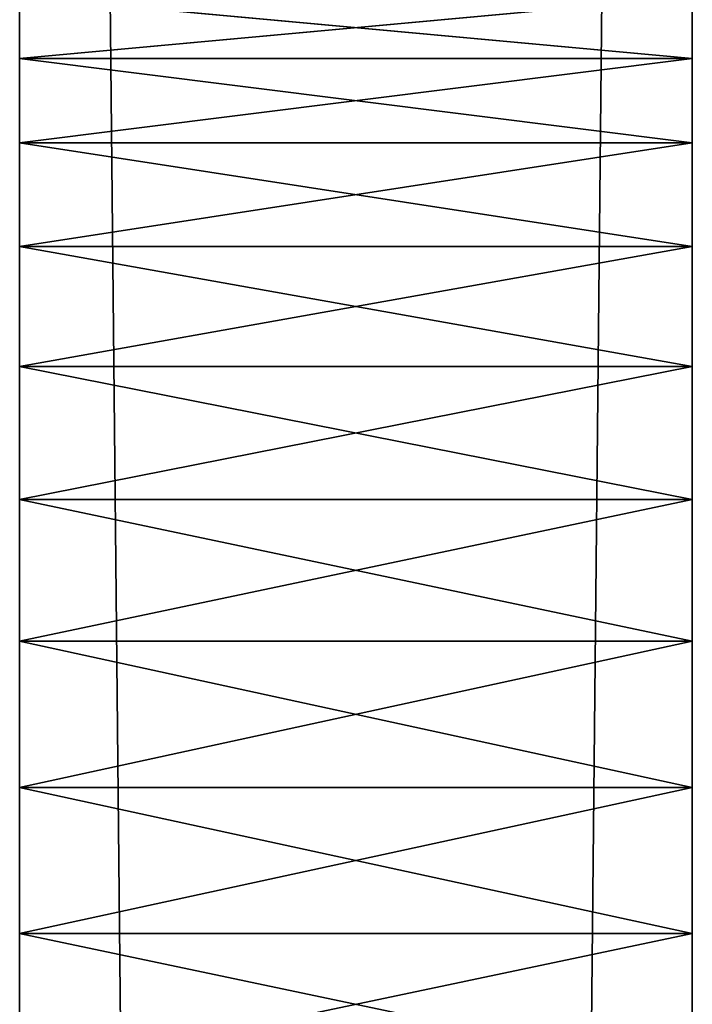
# Model space of a CAD drawing. Extents: x 12 to 103, y 2 to 366.
# Tile 376 of 656: x 12.22 to 14.22, y 193.29 to 196.22. Entities that reach past the tile are written whole.
import ezdxf

# ---------------------------------------------------------------- set-up
doc = ezdxf.new("R2010")
doc.units = 0
doc.header["$LTSCALE"] = 2.54
doc.layers.get('0').update_dxf_attribs({"color": 13, "linetype": 'CONTINUOUS'})

# ---------------------------------------------------------------- blocks, each defined once
blk = doc.blocks.new('SZCZOTKA_DO_WC_EQULA_WISZ_')
at = {"color": 0}
for p, q in [((12.2226, 196.1001, 57.4726), (12.2226, 223.1086, 45.9878)), ((12.2226, 196.1001, 57.4726), (12.2226, 223.1086, 45.9878)), ((14.2226, 196.1001, 59.9726), (14.2226, 223.1086, 71.4574)), ((14.2226, 196.1001, 59.9726), (14.2226, 223.1086, 71.4574)), ((14.2226, 222.935, 71.4726), (12.2226, 24.935, 71.4726)), ((14.2226, 222.935, 71.4726), (12.2226, 24.935, 71.4726)), ((12.2226, 222.935, 71.4726), (12.2226, 24.935, 71.4726)), ((12.2226, 24.935, 45.9726), (12.2226, 222.935, 45.9726)), ((12.2226, 222.935, 45.9726), (14.2226, 24.935, 45.9726)), ((12.2226, 222.935, 45.9726), (14.2226, 24.935, 45.9726)), ((12.2226, 195.542, 60.6377), (12.2226, 222.935, 71.4726)), ((12.2226, 222.935, 71.4726), (12.2226, 195.8501, 60.3296)), ((12.2226, 222.935, 71.4726), (12.2226, 195.8501, 60.3296)), ((12.2226, 222.935, 71.4726), (12.2226, 196.1001, 59.9726)), ((12.2226, 195.185, 60.8877), (12.2226, 222.935, 71.4726)), ((12.2226, 195.542, 60.6377), (12.2226, 222.935, 71.4726)), ((12.2226, 195.185, 60.8877), (12.2226, 222.935, 71.4726)), ((12.2226, 194.79, 61.0719), (12.2226, 222.935, 71.4726)), ((12.2226, 194.79, 61.0719), (12.2226, 222.935, 71.4726)), ((12.2226, 194.3691, 61.1847), (12.2226, 222.935, 71.4726)), ((12.2226, 145.8501, 60.3296), (12.2226, 222.935, 71.4726)), ((12.2226, 222.935, 71.4726), (12.2226, 146.1001, 59.9726)), ((12.2226, 222.935, 71.4726), (12.2226, 146.1001, 59.9726)), ((12.2226, 222.935, 71.4726), (12.2226, 146.2842, 59.5777)), ((12.2226, 194.79, 56.3734), (12.2226, 222.935, 45.9726)), ((12.2226, 222.935, 45.9726), (12.2226, 194.3691, 56.2606)), ((12.2226, 194.79, 56.3734), (12.2226, 222.935, 45.9726)), ((12.2226, 195.185, 56.5576), (12.2226, 222.935, 45.9726)), ((12.2226, 195.185, 56.5576), (12.2226, 222.935, 45.9726)), ((12.2226, 195.542, 56.8075), (12.2226, 222.935, 45.9726)), ((12.2226, 193.935, 61.2226), (12.2226, 222.935, 71.4726)), ((12.2226, 194.3691, 61.1847), (12.2226, 222.935, 71.4726)), ((12.2226, 193.935, 61.2226), (12.2226, 222.935, 71.4726)), ((12.2226, 193.5009, 61.1847), (12.2226, 222.935, 71.4726)), ((12.2226, 193.5009, 61.1847), (12.2226, 222.935, 71.4726)), ((12.2226, 222.935, 71.4726), (12.2226, 146.2842, 59.5777)), ((12.2226, 193.5009, 56.2606), (12.2226, 222.935, 45.9726)), ((12.2226, 24.935, 45.9726), (12.2226, 222.935, 45.9726)), ((12.2226, 193.5009, 56.2606), (12.2226, 222.935, 45.9726)), ((12.2226, 193.935, 56.2226), (12.2226, 222.935, 45.9726)), ((12.2226, 193.935, 56.2226), (12.2226, 222.935, 45.9726)), ((12.2226, 222.935, 45.9726), (12.2226, 194.3691, 56.2606)), ((12.2226, 145.542, 60.6377), (12.2226, 222.935, 71.4726)), ((12.2226, 145.8501, 60.3296), (12.2226, 222.935, 71.4726)), ((12.2226, 145.542, 60.6377), (12.2226, 222.935, 71.4726)), ((12.2226, 145.185, 60.8877), (12.2226, 222.935, 71.4726)), ((12.2226, 145.185, 60.8877), (12.2226, 222.935, 71.4726)), ((12.2226, 144.79, 61.0719), (12.2226, 222.935, 71.4726)), ((12.2226, 195.8501, 57.1157), (12.2226, 222.935, 45.9726)), ((12.2226, 195.542, 56.8075), (12.2226, 222.935, 45.9726)), ((12.2226, 195.8501, 57.1157), (12.2226, 222.935, 45.9726)), ((12.2226, 196.1001, 57.4726), (12.2226, 222.935, 45.9726)), ((12.2226, 196.1001, 57.4726), (12.2226, 222.935, 45.9726)), ((12.2226, 222.935, 71.4726), (12.2226, 196.1001, 59.9726)), ((12.2226, 144.3691, 61.1847), (12.2226, 222.935, 71.4726)), ((12.2226, 144.79, 61.0719), (12.2226, 222.935, 71.4726)), ((12.2226, 144.3691, 61.1847), (12.2226, 222.935, 71.4726)), ((12.2226, 143.935, 61.2226), (12.2226, 222.935, 71.4726)), ((12.2226, 143.935, 61.2226), (12.2226, 222.935, 71.4726)), ((12.2226, 222.935, 71.4726), (12.2226, 24.935, 71.4726)), ((14.2226, 24.935, 71.4726), (14.2226, 222.935, 71.4726)), ((14.2226, 222.935, 45.9726), (14.2226, 24.935, 45.9726)), ((14.2226, 194.79, 56.3734), (14.2226, 222.935, 45.9726)), ((14.2226, 222.935, 45.9726), (14.2226, 195.185, 56.5576)), ((14.2226, 194.79, 56.3734), (14.2226, 222.935, 45.9726)), ((14.2226, 194.3691, 56.2606), (14.2226, 222.935, 45.9726)), ((14.2226, 195.8501, 57.1157), (14.2226, 222.935, 45.9726)), ((14.2226, 222.935, 45.9726), (14.2226, 196.1001, 57.4726)), ((14.2226, 195.8501, 57.1157), (14.2226, 222.935, 45.9726)), ((14.2226, 195.542, 56.8075), (14.2226, 222.935, 45.9726)), ((14.2226, 195.542, 56.8075), (14.2226, 222.935, 45.9726)), ((14.2226, 222.935, 45.9726), (14.2226, 195.185, 56.5576)), ((14.2226, 194.79, 61.0719), (14.2226, 222.935, 71.4726)), ((14.2226, 222.935, 71.4726), (14.2226, 194.3691, 61.1847)), ((14.2226, 194.79, 61.0719), (14.2226, 222.935, 71.4726)), ((14.2226, 195.185, 60.8877), (14.2226, 222.935, 71.4726)), ((14.2226, 195.185, 60.8877), (14.2226, 222.935, 71.4726)), ((14.2226, 195.542, 60.6377), (14.2226, 222.935, 71.4726)), ((14.2226, 145.8501, 57.1157), (14.2226, 222.935, 45.9726)), ((14.2226, 222.935, 45.9726), (14.2226, 146.1001, 57.4726)), ((14.2226, 222.935, 45.9726), (14.2226, 146.1001, 57.4726)), ((14.2226, 222.935, 45.9726), (14.2226, 146.2842, 57.8676)), ((14.2226, 193.5009, 61.1847), (14.2226, 222.935, 71.4726)), ((14.2226, 24.935, 71.4726), (14.2226, 222.935, 71.4726)), ((14.2226, 193.5009, 61.1847), (14.2226, 222.935, 71.4726)), ((14.2226, 193.935, 61.2226), (14.2226, 222.935, 71.4726)), ((14.2226, 193.935, 61.2226), (14.2226, 222.935, 71.4726)), ((14.2226, 222.935, 71.4726), (14.2226, 194.3691, 61.1847)), ((14.2226, 195.8501, 60.3296), (14.2226, 222.935, 71.4726)), ((14.2226, 195.542, 60.6377), (14.2226, 222.935, 71.4726)), ((14.2226, 195.8501, 60.3296), (14.2226, 222.935, 71.4726)), ((14.2226, 196.1001, 59.9726), (14.2226, 222.935, 71.4726)), ((14.2226, 196.1001, 59.9726), (14.2226, 222.935, 71.4726)), ((14.2226, 222.935, 45.9726), (14.2226, 196.1001, 57.4726)), ((14.2226, 193.935, 56.2226), (14.2226, 222.935, 45.9726)), ((14.2226, 194.3691, 56.2606), (14.2226, 222.935, 45.9726)), ((14.2226, 193.935, 56.2226), (14.2226, 222.935, 45.9726)), ((14.2226, 193.5009, 56.2606), (14.2226, 222.935, 45.9726)), ((14.2226, 193.5009, 56.2606), (14.2226, 222.935, 45.9726)), ((14.2226, 222.935, 45.9726), (14.2226, 146.2842, 57.8676)), ((14.2226, 145.542, 56.8075), (14.2226, 222.935, 45.9726)), ((14.2226, 145.8501, 57.1157), (14.2226, 222.935, 45.9726)), ((14.2226, 145.542, 56.8075), (14.2226, 222.935, 45.9726)), ((14.2226, 145.185, 56.5576), (14.2226, 222.935, 45.9726)), ((14.2226, 145.185, 56.5576), (14.2226, 222.935, 45.9726)), ((14.2226, 144.79, 56.3734), (14.2226, 222.935, 45.9726)), ((14.2226, 144.3691, 56.2606), (14.2226, 222.935, 45.9726)), ((14.2226, 144.79, 56.3734), (14.2226, 222.935, 45.9726)), ((14.2226, 144.3691, 56.2606), (14.2226, 222.935, 45.9726)), ((14.2226, 143.935, 56.2226), (14.2226, 222.935, 45.9726)), ((14.2226, 143.935, 56.2226), (14.2226, 222.935, 45.9726)), ((14.2226, 222.935, 45.9726), (14.2226, 24.935, 45.9726)), ((12.2226, 196.1001, 57.4726), (12.2226, 196.2842, 57.8676)), ((12.2226, 196.2842, 59.5777), (12.2226, 196.1001, 59.9726)), ((14.2226, 196.1001, 57.4726), (12.2226, 196.2842, 57.8676)), ((12.2226, 196.1001, 57.4726), (12.2226, 196.2842, 57.8676)), ((14.2226, 196.1001, 57.4726), (12.2226, 196.2842, 57.8676)), ((14.2226, 196.2842, 59.5777), (12.2226, 196.1001, 59.9726)), ((12.2226, 196.2842, 59.5777), (12.2226, 196.1001, 59.9726)), ((14.2226, 196.2842, 59.5777), (12.2226, 196.1001, 59.9726)), ((14.2226, 196.1001, 59.9726), (14.2226, 196.2842, 59.5777)), ((14.2226, 196.2842, 57.8676), (14.2226, 196.1001, 57.4726)), ((14.2226, 196.2842, 57.8676), (14.2226, 196.1001, 57.4726)), ((14.2226, 196.1001, 59.9726), (14.2226, 196.2842, 59.5777)), ((12.2226, 196.1001, 59.9726), (12.2226, 195.8501, 60.3296)), ((12.2226, 195.8501, 57.1157), (12.2226, 196.1001, 57.4726)), ((14.2226, 195.8501, 57.1157), (12.2226, 196.1001, 57.4726)), ((12.2226, 195.8501, 57.1157), (12.2226, 196.1001, 57.4726)), ((14.2226, 195.8501, 57.1157), (12.2226, 196.1001, 57.4726)), ((14.2226, 196.1001, 57.4726), (12.2226, 196.1001, 57.4726)), ((14.2226, 196.1001, 57.4726), (12.2226, 196.1001, 57.4726)), ((14.2226, 196.1001, 59.9726), (12.2226, 196.1001, 59.9726)), ((14.2226, 196.1001, 59.9726), (12.2226, 196.1001, 59.9726)), ((14.2226, 196.1001, 59.9726), (12.2226, 195.8501, 60.3296)), ((12.2226, 196.1001, 59.9726), (12.2226, 195.8501, 60.3296)), ((14.2226, 196.1001, 59.9726), (12.2226, 195.8501, 60.3296)), ((14.2226, 196.1001, 57.4726), (14.2226, 195.8501, 57.1157)), ((14.2226, 195.8501, 60.3296), (14.2226, 196.1001, 59.9726)), ((14.2226, 196.1001, 57.4726), (14.2226, 195.8501, 57.1157)), ((14.2226, 195.8501, 60.3296), (14.2226, 196.1001, 59.9726)), ((12.2226, 195.8501, 60.3296), (12.2226, 195.542, 60.6377)), ((12.2226, 195.542, 56.8075), (12.2226, 195.8501, 57.1157)), ((14.2226, 195.542, 56.8075), (12.2226, 195.8501, 57.1157)), ((12.2226, 195.542, 56.8075), (12.2226, 195.8501, 57.1157)), ((14.2226, 195.542, 56.8075), (12.2226, 195.8501, 57.1157)), ((14.2226, 195.8501, 57.1157), (12.2226, 195.8501, 57.1157)), ((14.2226, 195.8501, 57.1157), (12.2226, 195.8501, 57.1157)), ((14.2226, 195.8501, 60.3296), (12.2226, 195.8501, 60.3296)), ((14.2226, 195.8501, 60.3296), (12.2226, 195.8501, 60.3296)), ((14.2226, 195.8501, 60.3296), (12.2226, 195.542, 60.6377)), ((12.2226, 195.8501, 60.3296), (12.2226, 195.542, 60.6377)), ((14.2226, 195.8501, 60.3296), (12.2226, 195.542, 60.6377)), ((14.2226, 195.8501, 57.1157), (14.2226, 195.542, 56.8075)), ((14.2226, 195.542, 60.6377), (14.2226, 195.8501, 60.3296)), ((14.2226, 195.8501, 57.1157), (14.2226, 195.542, 56.8075)), ((14.2226, 195.542, 60.6377), (14.2226, 195.8501, 60.3296)), ((12.2226, 195.542, 60.6377), (12.2226, 195.185, 60.8877)), ((12.2226, 195.185, 56.5576), (12.2226, 195.542, 56.8075)), ((14.2226, 195.185, 56.5576), (12.2226, 195.542, 56.8075)), ((12.2226, 195.185, 56.5576), (12.2226, 195.542, 56.8075)), ((14.2226, 195.185, 56.5576), (12.2226, 195.542, 56.8075)), ((14.2226, 195.542, 56.8075), (12.2226, 195.542, 56.8075)), ((14.2226, 195.542, 56.8075), (12.2226, 195.542, 56.8075)), ((14.2226, 195.542, 60.6377), (12.2226, 195.542, 60.6377)), ((14.2226, 195.542, 60.6377), (12.2226, 195.542, 60.6377)), ((14.2226, 195.542, 60.6377), (12.2226, 195.185, 60.8877)), ((12.2226, 195.542, 60.6377), (12.2226, 195.185, 60.8877)), ((14.2226, 195.542, 60.6377), (12.2226, 195.185, 60.8877)), ((14.2226, 195.542, 56.8075), (14.2226, 195.185, 56.5576)), ((14.2226, 195.185, 60.8877), (14.2226, 195.542, 60.6377)), ((14.2226, 195.542, 56.8075), (14.2226, 195.185, 56.5576)), ((14.2226, 195.185, 60.8877), (14.2226, 195.542, 60.6377)), ((12.2226, 195.185, 60.8877), (12.2226, 194.79, 61.0719)), ((12.2226, 194.79, 56.3734), (12.2226, 195.185, 56.5576)), ((14.2226, 194.79, 56.3734), (12.2226, 195.185, 56.5576)), ((12.2226, 194.79, 56.3734), (12.2226, 195.185, 56.5576)), ((14.2226, 194.79, 56.3734), (12.2226, 195.185, 56.5576)), ((14.2226, 195.185, 56.5576), (12.2226, 195.185, 56.5576)), ((14.2226, 195.185, 56.5576), (12.2226, 195.185, 56.5576)), ((14.2226, 195.185, 60.8877), (12.2226, 195.185, 60.8877)), ((14.2226, 195.185, 60.8877), (12.2226, 195.185, 60.8877)), ((14.2226, 195.185, 60.8877), (12.2226, 194.79, 61.0719)), ((12.2226, 195.185, 60.8877), (12.2226, 194.79, 61.0719)), ((14.2226, 195.185, 60.8877), (12.2226, 194.79, 61.0719)), ((14.2226, 195.185, 56.5576), (14.2226, 194.79, 56.3734)), ((14.2226, 194.79, 61.0719), (14.2226, 195.185, 60.8877)), ((14.2226, 195.185, 56.5576), (14.2226, 194.79, 56.3734)), ((14.2226, 194.79, 61.0719), (14.2226, 195.185, 60.8877)), ((12.2226, 194.79, 61.0719), (12.2226, 194.3691, 61.1847)), ((12.2226, 194.3691, 56.2606), (12.2226, 194.79, 56.3734)), ((14.2226, 194.3691, 56.2606), (12.2226, 194.79, 56.3734)), ((12.2226, 194.3691, 56.2606), (12.2226, 194.79, 56.3734)), ((14.2226, 194.3691, 56.2606), (12.2226, 194.79, 56.3734)), ((14.2226, 194.79, 56.3734), (12.2226, 194.79, 56.3734)), ((14.2226, 194.79, 56.3734), (12.2226, 194.79, 56.3734)), ((14.2226, 194.79, 61.0719), (12.2226, 194.79, 61.0719)), ((14.2226, 194.79, 61.0719), (12.2226, 194.79, 61.0719)), ((14.2226, 194.79, 61.0719), (12.2226, 194.3691, 61.1847)), ((12.2226, 194.79, 61.0719), (12.2226, 194.3691, 61.1847)), ((14.2226, 194.79, 61.0719), (12.2226, 194.3691, 61.1847)), ((14.2226, 194.79, 56.3734), (14.2226, 194.3691, 56.2606)), ((14.2226, 194.3691, 61.1847), (14.2226, 194.79, 61.0719)), ((14.2226, 194.79, 56.3734), (14.2226, 194.3691, 56.2606)), ((14.2226, 194.3691, 61.1847), (14.2226, 194.79, 61.0719)), ((12.2226, 194.3691, 61.1847), (12.2226, 193.935, 61.2226)), ((12.2226, 193.935, 56.2226), (12.2226, 194.3691, 56.2606)), ((14.2226, 193.935, 56.2226), (12.2226, 194.3691, 56.2606)), ((12.2226, 193.935, 56.2226), (12.2226, 194.3691, 56.2606)), ((14.2226, 193.935, 56.2226), (12.2226, 194.3691, 56.2606)), ((14.2226, 194.3691, 56.2606), (12.2226, 194.3691, 56.2606)), ((14.2226, 194.3691, 56.2606), (12.2226, 194.3691, 56.2606)), ((14.2226, 194.3691, 61.1847), (12.2226, 194.3691, 61.1847)), ((14.2226, 194.3691, 61.1847), (12.2226, 194.3691, 61.1847)), ((14.2226, 194.3691, 61.1847), (12.2226, 193.935, 61.2226)), ((12.2226, 194.3691, 61.1847), (12.2226, 193.935, 61.2226)), ((14.2226, 194.3691, 61.1847), (12.2226, 193.935, 61.2226)), ((14.2226, 193.935, 61.2226), (14.2226, 194.3691, 61.1847)), ((14.2226, 194.3691, 56.2606), (14.2226, 193.935, 56.2226)), ((14.2226, 194.3691, 56.2606), (14.2226, 193.935, 56.2226)), ((14.2226, 193.935, 61.2226), (14.2226, 194.3691, 61.1847)), ((12.2226, 193.935, 61.2226), (12.2226, 193.5009, 61.1847)), ((12.2226, 193.5009, 56.2606), (12.2226, 193.935, 56.2226)), ((12.2226, 193.935, 56.2226), (14.2226, 193.935, 56.2226)), ((14.2226, 193.935, 61.2226), (12.2226, 193.935, 61.2226)), ((14.2226, 193.935, 61.2226), (12.2226, 193.935, 61.2226)), ((14.2226, 193.935, 61.2226), (12.2226, 193.5009, 61.1847)), ((12.2226, 193.935, 61.2226), (12.2226, 193.5009, 61.1847)), ((14.2226, 193.935, 61.2226), (12.2226, 193.5009, 61.1847)), ((14.2226, 193.5009, 56.2606), (12.2226, 193.935, 56.2226)), ((12.2226, 193.5009, 56.2606), (12.2226, 193.935, 56.2226)), ((14.2226, 193.5009, 56.2606), (12.2226, 193.935, 56.2226)), ((12.2226, 193.935, 56.2226), (14.2226, 193.935, 56.2226)), ((14.2226, 193.5009, 61.1847), (14.2226, 193.935, 61.2226)), ((14.2226, 193.935, 56.2226), (14.2226, 193.5009, 56.2606)), ((14.2226, 193.5009, 61.1847), (14.2226, 193.935, 61.2226)), ((14.2226, 193.935, 56.2226), (14.2226, 193.5009, 56.2606)), ((12.2226, 193.5009, 61.1847), (12.2226, 146.2842, 59.5777)), ((12.2226, 193.5009, 61.1847), (12.2226, 146.2842, 59.5777)), ((12.2226, 193.5009, 61.1847), (12.2226, 193.0799, 61.0719)), ((12.2226, 193.0799, 56.3734), (12.2226, 193.5009, 56.2606)), ((12.2226, 193.5009, 56.2606), (12.2226, 24.935, 45.9726)), ((12.2226, 193.5009, 56.2606), (12.2226, 24.935, 45.9726)), ((14.2226, 193.5009, 61.1847), (12.2226, 193.5009, 61.1847)), ((14.2226, 193.5009, 61.1847), (12.2226, 193.5009, 61.1847)), ((14.2226, 193.5009, 61.1847), (12.2226, 193.0799, 61.0719)), ((12.2226, 193.5009, 61.1847), (12.2226, 193.0799, 61.0719)), ((14.2226, 193.5009, 61.1847), (12.2226, 193.0799, 61.0719)), ((14.2226, 193.0799, 56.3734), (12.2226, 193.5009, 56.2606)), ((12.2226, 193.0799, 56.3734), (12.2226, 193.5009, 56.2606)), ((14.2226, 193.0799, 56.3734), (12.2226, 193.5009, 56.2606)), ((14.2226, 193.5009, 56.2606), (12.2226, 193.5009, 56.2606)), ((14.2226, 193.5009, 56.2606), (12.2226, 193.5009, 56.2606)), ((14.2226, 193.0799, 61.0719), (14.2226, 193.5009, 61.1847)), ((14.2226, 193.5009, 61.1847), (14.2226, 24.935, 71.4726)), ((14.2226, 193.5009, 61.1847), (14.2226, 24.935, 71.4726)), ((14.2226, 193.5009, 56.2606), (14.2226, 146.2842, 57.8676)), ((14.2226, 193.5009, 56.2606), (14.2226, 146.2842, 57.8676)), ((14.2226, 193.5009, 56.2606), (14.2226, 193.0799, 56.3734)), ((14.2226, 193.0799, 61.0719), (14.2226, 193.5009, 61.1847)), ((14.2226, 193.5009, 56.2606), (14.2226, 193.0799, 56.3734))]:
    blk.add_line(p, q, dxfattribs=at)
mesh = blk.add_polyface(dxfattribs=at)
corners = [(12.2226, 223.1086, 45.9878), (12.2226, 222.935, 45.9726), (12.2226, 196.1001, 57.4726)]
mesh.append_faces([[corners[k] for k in face] for face in [(0, 1, 2)]], dxfattribs={"color": 0})
mesh = blk.add_polyface(dxfattribs=at)
corners = [(12.2226, 223.1086, 45.9878), (12.2226, 196.1001, 57.4726), (12.2226, 196.2842, 57.8676)]
mesh.append_faces([[corners[k] for k in face] for face in [(0, 1, 2)]], dxfattribs={"color": 0})
mesh = blk.add_polyface(dxfattribs=at)
corners = [(14.2226, 223.1086, 71.4574), (14.2226, 222.935, 71.4726), (14.2226, 196.1001, 59.9726)]
mesh.append_faces([[corners[k] for k in face] for face in [(0, 1, 2)]], dxfattribs={"color": 0})
mesh = blk.add_polyface(dxfattribs=at)
corners = [(14.2226, 223.1086, 71.4574), (14.2226, 196.1001, 59.9726), (14.2226, 196.2842, 59.5777)]
mesh.append_faces([[corners[k] for k in face] for face in [(0, 1, 2)]], dxfattribs={"color": 0})
mesh = blk.add_polyface(dxfattribs=at)
corners = [(14.2226, 222.935, 71.4726), (12.2226, 24.935, 71.4726), (14.2226, 24.935, 71.4726)]
mesh.append_faces([[corners[k] for k in face] for face in [(0, 1, 2)]], dxfattribs={"color": 0})
mesh = blk.add_polyface(dxfattribs=at)
corners = [(14.2226, 222.935, 71.4726), (12.2226, 222.935, 71.4726), (12.2226, 24.935, 71.4726)]
mesh.append_faces([[corners[k] for k in face] for face in [(0, 1, 2)]], dxfattribs={"color": 0})
mesh = blk.add_polyface(dxfattribs=at)
corners = [(14.2226, 24.935, 45.9726), (12.2226, 24.935, 45.9726), (12.2226, 222.935, 45.9726)]
mesh.append_faces([[corners[k] for k in face] for face in [(0, 1, 2)]], dxfattribs={"color": 0})
mesh = blk.add_polyface(dxfattribs=at)
corners = [(14.2226, 24.935, 45.9726), (12.2226, 222.935, 45.9726), (14.2226, 222.935, 45.9726)]
mesh.append_faces([[corners[k] for k in face] for face in [(0, 1, 2)]], dxfattribs={"color": 0})
mesh = blk.add_polyface(dxfattribs=at)
corners = [(12.2226, 222.935, 71.4726), (12.2226, 195.8501, 60.3296), (12.2226, 195.542, 60.6377)]
mesh.append_faces([[corners[k] for k in face] for face in [(0, 1, 2)]], dxfattribs={"color": 0})
mesh = blk.add_polyface(dxfattribs=at)
corners = [(12.2226, 222.935, 71.4726), (12.2226, 196.1001, 59.9726), (12.2226, 195.8501, 60.3296)]
mesh.append_faces([[corners[k] for k in face] for face in [(0, 1, 2)]], dxfattribs={"color": 0})
mesh = blk.add_polyface(dxfattribs=at)
corners = [(12.2226, 222.935, 71.4726), (12.2226, 195.542, 60.6377), (12.2226, 195.185, 60.8877)]
mesh.append_faces([[corners[k] for k in face] for face in [(0, 1, 2)]], dxfattribs={"color": 0})
mesh = blk.add_polyface(dxfattribs=at)
corners = [(12.2226, 222.935, 71.4726), (12.2226, 195.185, 60.8877), (12.2226, 194.79, 61.0719)]
mesh.append_faces([[corners[k] for k in face] for face in [(0, 1, 2)]], dxfattribs={"color": 0})
mesh = blk.add_polyface(dxfattribs=at)
corners = [(12.2226, 222.935, 71.4726), (12.2226, 194.79, 61.0719), (12.2226, 194.3691, 61.1847)]
mesh.append_faces([[corners[k] for k in face] for face in [(0, 1, 2)]], dxfattribs={"color": 0})
mesh = blk.add_polyface(dxfattribs=at)
corners = [(12.2226, 222.935, 71.4726), (12.2226, 146.1001, 59.9726), (12.2226, 145.8501, 60.3296)]
mesh.append_faces([[corners[k] for k in face] for face in [(0, 1, 2)]], dxfattribs={"color": 0})
mesh = blk.add_polyface(dxfattribs=at)
corners = [(12.2226, 222.935, 71.4726), (12.2226, 146.2842, 59.5777), (12.2226, 146.1001, 59.9726)]
mesh.append_faces([[corners[k] for k in face] for face in [(0, 1, 2)]], dxfattribs={"color": 0})
mesh = blk.add_polyface(dxfattribs=at)
corners = [(12.2226, 222.935, 45.9726), (12.2226, 194.3691, 56.2606), (12.2226, 194.79, 56.3734)]
mesh.append_faces([[corners[k] for k in face] for face in [(0, 1, 2)]], dxfattribs={"color": 0})
mesh = blk.add_polyface(dxfattribs=at)
corners = [(12.2226, 222.935, 45.9726), (12.2226, 194.79, 56.3734), (12.2226, 195.185, 56.5576)]
mesh.append_faces([[corners[k] for k in face] for face in [(0, 1, 2)]], dxfattribs={"color": 0})
mesh = blk.add_polyface(dxfattribs=at)
corners = [(12.2226, 222.935, 45.9726), (12.2226, 195.185, 56.5576), (12.2226, 195.542, 56.8075)]
mesh.append_faces([[corners[k] for k in face] for face in [(0, 1, 2)]], dxfattribs={"color": 0})
mesh = blk.add_polyface(dxfattribs=at)
corners = [(12.2226, 222.935, 71.4726), (12.2226, 194.3691, 61.1847), (12.2226, 193.935, 61.2226)]
mesh.append_faces([[corners[k] for k in face] for face in [(0, 1, 2)]], dxfattribs={"color": 0})
mesh = blk.add_polyface(dxfattribs=at)
corners = [(12.2226, 222.935, 71.4726), (12.2226, 193.935, 61.2226), (12.2226, 193.5009, 61.1847)]
mesh.append_faces([[corners[k] for k in face] for face in [(0, 1, 2)]], dxfattribs={"color": 0})
mesh = blk.add_polyface(dxfattribs=at)
corners = [(12.2226, 222.935, 71.4726), (12.2226, 193.5009, 61.1847), (12.2226, 146.2842, 59.5777)]
mesh.append_faces([[corners[k] for k in face] for face in [(0, 1, 2)]], dxfattribs={"color": 0})
mesh = blk.add_polyface(dxfattribs=at)
corners = [(12.2226, 222.935, 45.9726), (12.2226, 24.935, 45.9726), (12.2226, 193.5009, 56.2606)]
mesh.append_faces([[corners[k] for k in face] for face in [(0, 1, 2)]], dxfattribs={"color": 0})
mesh = blk.add_polyface(dxfattribs=at)
corners = [(12.2226, 222.935, 45.9726), (12.2226, 193.5009, 56.2606), (12.2226, 193.935, 56.2226)]
mesh.append_faces([[corners[k] for k in face] for face in [(0, 1, 2)]], dxfattribs={"color": 0})
mesh = blk.add_polyface(dxfattribs=at)
corners = [(12.2226, 222.935, 45.9726), (12.2226, 193.935, 56.2226), (12.2226, 194.3691, 56.2606)]
mesh.append_faces([[corners[k] for k in face] for face in [(0, 1, 2)]], dxfattribs={"color": 0})
mesh = blk.add_polyface(dxfattribs=at)
corners = [(12.2226, 222.935, 71.4726), (12.2226, 145.8501, 60.3296), (12.2226, 145.542, 60.6377)]
mesh.append_faces([[corners[k] for k in face] for face in [(0, 1, 2)]], dxfattribs={"color": 0})
mesh = blk.add_polyface(dxfattribs=at)
corners = [(12.2226, 222.935, 71.4726), (12.2226, 145.542, 60.6377), (12.2226, 145.185, 60.8877)]
mesh.append_faces([[corners[k] for k in face] for face in [(0, 1, 2)]], dxfattribs={"color": 0})
mesh = blk.add_polyface(dxfattribs=at)
corners = [(12.2226, 222.935, 71.4726), (12.2226, 145.185, 60.8877), (12.2226, 144.79, 61.0719)]
mesh.append_faces([[corners[k] for k in face] for face in [(0, 1, 2)]], dxfattribs={"color": 0})
mesh = blk.add_polyface(dxfattribs=at)
corners = [(12.2226, 222.935, 45.9726), (12.2226, 195.542, 56.8075), (12.2226, 195.8501, 57.1157)]
mesh.append_faces([[corners[k] for k in face] for face in [(0, 1, 2)]], dxfattribs={"color": 0})
mesh = blk.add_polyface(dxfattribs=at)
corners = [(12.2226, 222.935, 45.9726), (12.2226, 195.8501, 57.1157), (12.2226, 196.1001, 57.4726)]
mesh.append_faces([[corners[k] for k in face] for face in [(0, 1, 2)]], dxfattribs={"color": 0})
mesh = blk.add_polyface(dxfattribs=at)
corners = [(12.2226, 222.935, 71.4726), (12.2226, 196.2842, 59.5777), (12.2226, 196.1001, 59.9726)]
mesh.append_faces([[corners[k] for k in face] for face in [(0, 1, 2)]], dxfattribs={"color": 0})
mesh = blk.add_polyface(dxfattribs=at)
corners = [(12.2226, 222.935, 71.4726), (12.2226, 144.79, 61.0719), (12.2226, 144.3691, 61.1847)]
mesh.append_faces([[corners[k] for k in face] for face in [(0, 1, 2)]], dxfattribs={"color": 0})
mesh = blk.add_polyface(dxfattribs=at)
corners = [(12.2226, 222.935, 71.4726), (12.2226, 144.3691, 61.1847), (12.2226, 143.935, 61.2226)]
mesh.append_faces([[corners[k] for k in face] for face in [(0, 1, 2)]], dxfattribs={"color": 0})
mesh = blk.add_polyface(dxfattribs=at)
corners = [(12.2226, 222.935, 71.4726), (12.2226, 143.935, 61.2226), (12.2226, 24.935, 71.4726)]
mesh.append_faces([[corners[k] for k in face] for face in [(0, 1, 2)]], dxfattribs={"color": 0})
mesh = blk.add_polyface(dxfattribs=at)
corners = [(14.2226, 222.935, 45.9726), (14.2226, 195.185, 56.5576), (14.2226, 194.79, 56.3734)]
mesh.append_faces([[corners[k] for k in face] for face in [(0, 1, 2)]], dxfattribs={"color": 0})
mesh = blk.add_polyface(dxfattribs=at)
corners = [(14.2226, 222.935, 45.9726), (14.2226, 194.79, 56.3734), (14.2226, 194.3691, 56.2606)]
mesh.append_faces([[corners[k] for k in face] for face in [(0, 1, 2)]], dxfattribs={"color": 0})
mesh = blk.add_polyface(dxfattribs=at)
corners = [(14.2226, 222.935, 45.9726), (14.2226, 196.1001, 57.4726), (14.2226, 195.8501, 57.1157)]
mesh.append_faces([[corners[k] for k in face] for face in [(0, 1, 2)]], dxfattribs={"color": 0})
mesh = blk.add_polyface(dxfattribs=at)
corners = [(14.2226, 222.935, 45.9726), (14.2226, 195.8501, 57.1157), (14.2226, 195.542, 56.8075)]
mesh.append_faces([[corners[k] for k in face] for face in [(0, 1, 2)]], dxfattribs={"color": 0})
mesh = blk.add_polyface(dxfattribs=at)
corners = [(14.2226, 222.935, 45.9726), (14.2226, 195.542, 56.8075), (14.2226, 195.185, 56.5576)]
mesh.append_faces([[corners[k] for k in face] for face in [(0, 1, 2)]], dxfattribs={"color": 0})
mesh = blk.add_polyface(dxfattribs=at)
corners = [(14.2226, 222.935, 71.4726), (14.2226, 194.3691, 61.1847), (14.2226, 194.79, 61.0719)]
mesh.append_faces([[corners[k] for k in face] for face in [(0, 1, 2)]], dxfattribs={"color": 0})
mesh = blk.add_polyface(dxfattribs=at)
corners = [(14.2226, 222.935, 71.4726), (14.2226, 194.79, 61.0719), (14.2226, 195.185, 60.8877)]
mesh.append_faces([[corners[k] for k in face] for face in [(0, 1, 2)]], dxfattribs={"color": 0})
mesh = blk.add_polyface(dxfattribs=at)
corners = [(14.2226, 222.935, 71.4726), (14.2226, 195.185, 60.8877), (14.2226, 195.542, 60.6377)]
mesh.append_faces([[corners[k] for k in face] for face in [(0, 1, 2)]], dxfattribs={"color": 0})
mesh = blk.add_polyface(dxfattribs=at)
corners = [(14.2226, 222.935, 45.9726), (14.2226, 146.1001, 57.4726), (14.2226, 145.8501, 57.1157)]
mesh.append_faces([[corners[k] for k in face] for face in [(0, 1, 2)]], dxfattribs={"color": 0})
mesh = blk.add_polyface(dxfattribs=at)
corners = [(14.2226, 222.935, 45.9726), (14.2226, 146.2842, 57.8676), (14.2226, 146.1001, 57.4726)]
mesh.append_faces([[corners[k] for k in face] for face in [(0, 1, 2)]], dxfattribs={"color": 0})
mesh = blk.add_polyface(dxfattribs=at)
corners = [(14.2226, 222.935, 71.4726), (14.2226, 24.935, 71.4726), (14.2226, 193.5009, 61.1847)]
mesh.append_faces([[corners[k] for k in face] for face in [(0, 1, 2)]], dxfattribs={"color": 0})
mesh = blk.add_polyface(dxfattribs=at)
corners = [(14.2226, 222.935, 71.4726), (14.2226, 193.5009, 61.1847), (14.2226, 193.935, 61.2226)]
mesh.append_faces([[corners[k] for k in face] for face in [(0, 1, 2)]], dxfattribs={"color": 0})
mesh = blk.add_polyface(dxfattribs=at)
corners = [(14.2226, 222.935, 71.4726), (14.2226, 193.935, 61.2226), (14.2226, 194.3691, 61.1847)]
mesh.append_faces([[corners[k] for k in face] for face in [(0, 1, 2)]], dxfattribs={"color": 0})
mesh = blk.add_polyface(dxfattribs=at)
corners = [(14.2226, 222.935, 71.4726), (14.2226, 195.542, 60.6377), (14.2226, 195.8501, 60.3296)]
mesh.append_faces([[corners[k] for k in face] for face in [(0, 1, 2)]], dxfattribs={"color": 0})
mesh = blk.add_polyface(dxfattribs=at)
corners = [(14.2226, 222.935, 71.4726), (14.2226, 195.8501, 60.3296), (14.2226, 196.1001, 59.9726)]
mesh.append_faces([[corners[k] for k in face] for face in [(0, 1, 2)]], dxfattribs={"color": 0})
mesh = blk.add_polyface(dxfattribs=at)
corners = [(14.2226, 222.935, 45.9726), (14.2226, 196.2842, 57.8676), (14.2226, 196.1001, 57.4726)]
mesh.append_faces([[corners[k] for k in face] for face in [(0, 1, 2)]], dxfattribs={"color": 0})
mesh = blk.add_polyface(dxfattribs=at)
corners = [(14.2226, 222.935, 45.9726), (14.2226, 194.3691, 56.2606), (14.2226, 193.935, 56.2226)]
mesh.append_faces([[corners[k] for k in face] for face in [(0, 1, 2)]], dxfattribs={"color": 0})
mesh = blk.add_polyface(dxfattribs=at)
corners = [(14.2226, 222.935, 45.9726), (14.2226, 193.935, 56.2226), (14.2226, 193.5009, 56.2606)]
mesh.append_faces([[corners[k] for k in face] for face in [(0, 1, 2)]], dxfattribs={"color": 0})
mesh = blk.add_polyface(dxfattribs=at)
corners = [(14.2226, 222.935, 45.9726), (14.2226, 193.5009, 56.2606), (14.2226, 146.2842, 57.8676)]
mesh.append_faces([[corners[k] for k in face] for face in [(0, 1, 2)]], dxfattribs={"color": 0})
mesh = blk.add_polyface(dxfattribs=at)
corners = [(14.2226, 222.935, 45.9726), (14.2226, 145.8501, 57.1157), (14.2226, 145.542, 56.8075)]
mesh.append_faces([[corners[k] for k in face] for face in [(0, 1, 2)]], dxfattribs={"color": 0})
mesh = blk.add_polyface(dxfattribs=at)
corners = [(14.2226, 222.935, 45.9726), (14.2226, 145.542, 56.8075), (14.2226, 145.185, 56.5576)]
mesh.append_faces([[corners[k] for k in face] for face in [(0, 1, 2)]], dxfattribs={"color": 0})
mesh = blk.add_polyface(dxfattribs=at)
corners = [(14.2226, 222.935, 45.9726), (14.2226, 145.185, 56.5576), (14.2226, 144.79, 56.3734)]
mesh.append_faces([[corners[k] for k in face] for face in [(0, 1, 2)]], dxfattribs={"color": 0})
mesh = blk.add_polyface(dxfattribs=at)
corners = [(14.2226, 222.935, 45.9726), (14.2226, 144.79, 56.3734), (14.2226, 144.3691, 56.2606)]
mesh.append_faces([[corners[k] for k in face] for face in [(0, 1, 2)]], dxfattribs={"color": 0})
mesh = blk.add_polyface(dxfattribs=at)
corners = [(14.2226, 222.935, 45.9726), (14.2226, 144.3691, 56.2606), (14.2226, 143.935, 56.2226)]
mesh.append_faces([[corners[k] for k in face] for face in [(0, 1, 2)]], dxfattribs={"color": 0})
mesh = blk.add_polyface(dxfattribs=at)
corners = [(14.2226, 222.935, 45.9726), (14.2226, 143.935, 56.2226), (14.2226, 24.935, 45.9726)]
mesh.append_faces([[corners[k] for k in face] for face in [(0, 1, 2)]], dxfattribs={"color": 0})
mesh = blk.add_polyface(dxfattribs=at)
corners = [(12.2226, 196.2842, 57.8676), (12.2226, 196.1001, 57.4726), (14.2226, 196.1001, 57.4726)]
mesh.append_faces([[corners[k] for k in face] for face in [(0, 1, 2)]], dxfattribs={"color": 0})
mesh = blk.add_polyface(dxfattribs=at)
corners = [(12.2226, 196.2842, 57.8676), (14.2226, 196.1001, 57.4726), (14.2226, 196.2842, 57.8676)]
mesh.append_faces([[corners[k] for k in face] for face in [(0, 1, 2)]], dxfattribs={"color": 0})
mesh = blk.add_polyface(dxfattribs=at)
corners = [(12.2226, 196.1001, 59.9726), (12.2226, 196.2842, 59.5777), (14.2226, 196.2842, 59.5777)]
mesh.append_faces([[corners[k] for k in face] for face in [(0, 1, 2)]], dxfattribs={"color": 0})
mesh = blk.add_polyface(dxfattribs=at)
corners = [(12.2226, 196.1001, 59.9726), (14.2226, 196.2842, 59.5777), (14.2226, 196.1001, 59.9726)]
mesh.append_faces([[corners[k] for k in face] for face in [(0, 1, 2)]], dxfattribs={"color": 0})
mesh = blk.add_polyface(dxfattribs=at)
corners = [(12.2226, 196.1001, 57.4726), (12.2226, 195.8501, 57.1157), (14.2226, 195.8501, 57.1157)]
mesh.append_faces([[corners[k] for k in face] for face in [(0, 1, 2)]], dxfattribs={"color": 0})
mesh = blk.add_polyface(dxfattribs=at)
corners = [(12.2226, 196.1001, 57.4726), (14.2226, 195.8501, 57.1157), (14.2226, 196.1001, 57.4726)]
mesh.append_faces([[corners[k] for k in face] for face in [(0, 1, 2)]], dxfattribs={"color": 0})
mesh = blk.add_polyface(dxfattribs=at)
corners = [(12.2226, 195.8501, 60.3296), (12.2226, 196.1001, 59.9726), (14.2226, 196.1001, 59.9726)]
mesh.append_faces([[corners[k] for k in face] for face in [(0, 1, 2)]], dxfattribs={"color": 0})
mesh = blk.add_polyface(dxfattribs=at)
corners = [(12.2226, 195.8501, 60.3296), (14.2226, 196.1001, 59.9726), (14.2226, 195.8501, 60.3296)]
mesh.append_faces([[corners[k] for k in face] for face in [(0, 1, 2)]], dxfattribs={"color": 0})
mesh = blk.add_polyface(dxfattribs=at)
corners = [(14.2226, 195.542, 56.8075), (12.2226, 195.8501, 57.1157), (12.2226, 195.542, 56.8075)]
mesh.append_faces([[corners[k] for k in face] for face in [(0, 1, 2)]], dxfattribs={"color": 0})
mesh = blk.add_polyface(dxfattribs=at)
corners = [(14.2226, 195.8501, 57.1157), (12.2226, 195.8501, 57.1157), (14.2226, 195.542, 56.8075)]
mesh.append_faces([[corners[k] for k in face] for face in [(0, 1, 2)]], dxfattribs={"color": 0})
mesh = blk.add_polyface(dxfattribs=at)
corners = [(14.2226, 195.8501, 60.3296), (12.2226, 195.542, 60.6377), (12.2226, 195.8501, 60.3296)]
mesh.append_faces([[corners[k] for k in face] for face in [(0, 1, 2)]], dxfattribs={"color": 0})
mesh = blk.add_polyface(dxfattribs=at)
corners = [(14.2226, 195.542, 60.6377), (12.2226, 195.542, 60.6377), (14.2226, 195.8501, 60.3296)]
mesh.append_faces([[corners[k] for k in face] for face in [(0, 1, 2)]], dxfattribs={"color": 0})
mesh = blk.add_polyface(dxfattribs=at)
corners = [(14.2226, 195.185, 56.5576), (12.2226, 195.542, 56.8075), (12.2226, 195.185, 56.5576)]
mesh.append_faces([[corners[k] for k in face] for face in [(0, 1, 2)]], dxfattribs={"color": 0})
mesh = blk.add_polyface(dxfattribs=at)
corners = [(14.2226, 195.542, 56.8075), (12.2226, 195.542, 56.8075), (14.2226, 195.185, 56.5576)]
mesh.append_faces([[corners[k] for k in face] for face in [(0, 1, 2)]], dxfattribs={"color": 0})
mesh = blk.add_polyface(dxfattribs=at)
corners = [(14.2226, 195.542, 60.6377), (12.2226, 195.185, 60.8877), (12.2226, 195.542, 60.6377)]
mesh.append_faces([[corners[k] for k in face] for face in [(0, 1, 2)]], dxfattribs={"color": 0})
mesh = blk.add_polyface(dxfattribs=at)
corners = [(14.2226, 195.185, 60.8877), (12.2226, 195.185, 60.8877), (14.2226, 195.542, 60.6377)]
mesh.append_faces([[corners[k] for k in face] for face in [(0, 1, 2)]], dxfattribs={"color": 0})
mesh = blk.add_polyface(dxfattribs=at)
corners = [(14.2226, 194.79, 56.3734), (12.2226, 195.185, 56.5576), (12.2226, 194.79, 56.3734)]
mesh.append_faces([[corners[k] for k in face] for face in [(0, 1, 2)]], dxfattribs={"color": 0})
mesh = blk.add_polyface(dxfattribs=at)
corners = [(14.2226, 195.185, 56.5576), (12.2226, 195.185, 56.5576), (14.2226, 194.79, 56.3734)]
mesh.append_faces([[corners[k] for k in face] for face in [(0, 1, 2)]], dxfattribs={"color": 0})
mesh = blk.add_polyface(dxfattribs=at)
corners = [(14.2226, 195.185, 60.8877), (12.2226, 194.79, 61.0719), (12.2226, 195.185, 60.8877)]
mesh.append_faces([[corners[k] for k in face] for face in [(0, 1, 2)]], dxfattribs={"color": 0})
mesh = blk.add_polyface(dxfattribs=at)
corners = [(14.2226, 194.79, 61.0719), (12.2226, 194.79, 61.0719), (14.2226, 195.185, 60.8877)]
mesh.append_faces([[corners[k] for k in face] for face in [(0, 1, 2)]], dxfattribs={"color": 0})
mesh = blk.add_polyface(dxfattribs=at)
corners = [(14.2226, 194.3691, 56.2606), (12.2226, 194.79, 56.3734), (12.2226, 194.3691, 56.2606)]
mesh.append_faces([[corners[k] for k in face] for face in [(0, 1, 2)]], dxfattribs={"color": 0})
mesh = blk.add_polyface(dxfattribs=at)
corners = [(14.2226, 194.79, 56.3734), (12.2226, 194.79, 56.3734), (14.2226, 194.3691, 56.2606)]
mesh.append_faces([[corners[k] for k in face] for face in [(0, 1, 2)]], dxfattribs={"color": 0})
mesh = blk.add_polyface(dxfattribs=at)
corners = [(14.2226, 194.79, 61.0719), (12.2226, 194.3691, 61.1847), (12.2226, 194.79, 61.0719)]
mesh.append_faces([[corners[k] for k in face] for face in [(0, 1, 2)]], dxfattribs={"color": 0})
mesh = blk.add_polyface(dxfattribs=at)
corners = [(14.2226, 194.3691, 61.1847), (12.2226, 194.3691, 61.1847), (14.2226, 194.79, 61.0719)]
mesh.append_faces([[corners[k] for k in face] for face in [(0, 1, 2)]], dxfattribs={"color": 0})
mesh = blk.add_polyface(dxfattribs=at)
corners = [(14.2226, 193.935, 56.2226), (12.2226, 194.3691, 56.2606), (12.2226, 193.935, 56.2226)]
mesh.append_faces([[corners[k] for k in face] for face in [(0, 1, 2)]], dxfattribs={"color": 0})
mesh = blk.add_polyface(dxfattribs=at)
corners = [(14.2226, 194.3691, 56.2606), (12.2226, 194.3691, 56.2606), (14.2226, 193.935, 56.2226)]
mesh.append_faces([[corners[k] for k in face] for face in [(0, 1, 2)]], dxfattribs={"color": 0})
mesh = blk.add_polyface(dxfattribs=at)
corners = [(14.2226, 194.3691, 61.1847), (12.2226, 193.935, 61.2226), (12.2226, 194.3691, 61.1847)]
mesh.append_faces([[corners[k] for k in face] for face in [(0, 1, 2)]], dxfattribs={"color": 0})
mesh = blk.add_polyface(dxfattribs=at)
corners = [(14.2226, 193.935, 61.2226), (12.2226, 193.935, 61.2226), (14.2226, 194.3691, 61.1847)]
mesh.append_faces([[corners[k] for k in face] for face in [(0, 1, 2)]], dxfattribs={"color": 0})
mesh = blk.add_polyface(dxfattribs=at)
corners = [(14.2226, 193.935, 61.2226), (12.2226, 193.5009, 61.1847), (12.2226, 193.935, 61.2226)]
mesh.append_faces([[corners[k] for k in face] for face in [(0, 1, 2)]], dxfattribs={"color": 0})
mesh = blk.add_polyface(dxfattribs=at)
corners = [(14.2226, 193.5009, 61.1847), (12.2226, 193.5009, 61.1847), (14.2226, 193.935, 61.2226)]
mesh.append_faces([[corners[k] for k in face] for face in [(0, 1, 2)]], dxfattribs={"color": 0})
mesh = blk.add_polyface(dxfattribs=at)
corners = [(14.2226, 193.5009, 56.2606), (12.2226, 193.935, 56.2226), (12.2226, 193.5009, 56.2606)]
mesh.append_faces([[corners[k] for k in face] for face in [(0, 1, 2)]], dxfattribs={"color": 0})
mesh = blk.add_polyface(dxfattribs=at)
corners = [(14.2226, 193.935, 56.2226), (12.2226, 193.935, 56.2226), (14.2226, 193.5009, 56.2606)]
mesh.append_faces([[corners[k] for k in face] for face in [(0, 1, 2)]], dxfattribs={"color": 0})
mesh = blk.add_polyface(dxfattribs=at)
corners = [(12.2226, 193.5009, 61.1847), (12.2226, 193.0799, 61.0719), (12.2226, 146.2842, 59.5777)]
mesh.append_faces([[corners[k] for k in face] for face in [(0, 1, 2)]], dxfattribs={"color": 0})
mesh = blk.add_polyface(dxfattribs=at)
corners = [(12.2226, 193.5009, 56.2606), (12.2226, 24.935, 45.9726), (12.2226, 193.0799, 56.3734)]
mesh.append_faces([[corners[k] for k in face] for face in [(0, 1, 2)]], dxfattribs={"color": 0})
mesh = blk.add_polyface(dxfattribs=at)
corners = [(14.2226, 193.5009, 61.1847), (12.2226, 193.0799, 61.0719), (12.2226, 193.5009, 61.1847)]
mesh.append_faces([[corners[k] for k in face] for face in [(0, 1, 2)]], dxfattribs={"color": 0})
mesh = blk.add_polyface(dxfattribs=at)
corners = [(14.2226, 193.0799, 61.0719), (12.2226, 193.0799, 61.0719), (14.2226, 193.5009, 61.1847)]
mesh.append_faces([[corners[k] for k in face] for face in [(0, 1, 2)]], dxfattribs={"color": 0})
mesh = blk.add_polyface(dxfattribs=at)
corners = [(14.2226, 193.0799, 56.3734), (12.2226, 193.5009, 56.2606), (12.2226, 193.0799, 56.3734)]
mesh.append_faces([[corners[k] for k in face] for face in [(0, 1, 2)]], dxfattribs={"color": 0})
mesh = blk.add_polyface(dxfattribs=at)
corners = [(14.2226, 193.5009, 56.2606), (12.2226, 193.5009, 56.2606), (14.2226, 193.0799, 56.3734)]
mesh.append_faces([[corners[k] for k in face] for face in [(0, 1, 2)]], dxfattribs={"color": 0})
mesh = blk.add_polyface(dxfattribs=at)
corners = [(14.2226, 193.5009, 61.1847), (14.2226, 24.935, 71.4726), (14.2226, 193.0799, 61.0719)]
mesh.append_faces([[corners[k] for k in face] for face in [(0, 1, 2)]], dxfattribs={"color": 0})
mesh = blk.add_polyface(dxfattribs=at)
corners = [(14.2226, 193.5009, 56.2606), (14.2226, 193.0799, 56.3734), (14.2226, 146.2842, 57.8676)]
mesh.append_faces([[corners[k] for k in face] for face in [(0, 1, 2)]], dxfattribs={"color": 0})

msp = doc.modelspace()

# ---------------------------------------------------------------- block references
at = {"color": 0}
msp.add_blockref('SZCZOTKA_DO_WC_EQULA_WISZ_', (0, 0), dxfattribs=at)

doc.saveas('drawing.dxf')
